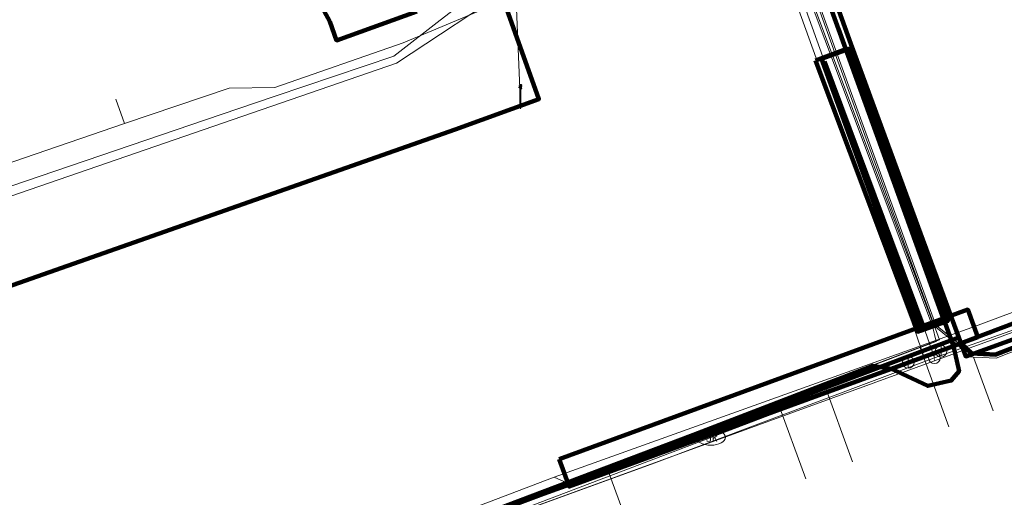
# Model space of a CAD drawing. Extents: x 152558 to 154479, y 462974 to 463683.
# Tile 561 of 638: x 154235 to 154268, y 463367 to 463383. Entities that reach past the tile are written whole.
import ezdxf
from ezdxf.enums import TextEntityAlignment as Align
from ezdxf.lldxf.tags import DXFTag

# ---------------------------------------------------------------- set-up
doc = ezdxf.new("R2010")
doc.units = 0
doc.header["$LTSCALE"] = 0.2
doc.layers.get('0').update_dxf_attribs({"linetype": 'CONTINUOUS'})
for name, color, linetype, lineweight in [('B-RO-KL-DATA_COAXIAAL_17_ZIGGO BV-G', 90, 'KL-DATA-N', 18), ('B-RO-KL-DATA_COAXIAAL_7_ZIGGO BV-G', 90, 'KL-DATA-N', 18), ('B-RO-KL-DATA_DUCT_ZIGGO BV-G', 90, 'CONTINUOUS', 100), ('B-RO-KL-DATA_HULPSTUK_KPN BV-S', 90, 'CONTINUOUS', 25), ('B-RO-KL-DATA_KABELBED_KPN BV-G', 90, 'CONTINUOUS', 100), ('B-RO-KL-DATA_KABELBED_ZIGGO BV-G', 90, 'CONTINUOUS', 100), ('B-RO-KL-DATA_MANTELBUIS_PVC_2_KPN BV-G', 90, 'CONTINUOUS', 100), ('B-RO-KL-DATA_MANTELBUIS_ZIGGO BV-G', 90, 'CONTINUOUS', 100), ('B-RO-KL-DATA_REGGEFIBER OPERATOR BV-G', 90, 'KL-DATA-N', 18), ('B-RO-KL-ET_LS_230 V_GEMEENTE AMERSFOORT-G', 190, 'KL-LS-N', 18), ('B-RO-KL-ET_LS_400 V_STEDIN NETBEHEER BV-G', 190, 'KL-LS-N', 18), ('B-RO-KL-ET_LS_GEMEENTE AMERSFOORT-S', 190, 'CONTINUOUS', 25), ('B-RO-KL-ET_LS_MANTELBUIS_PVC_125_STEDIN NETBEHEER BV-G', 190, 'CONTINUOUS', 100), ('B-RO-KL-ET_MS_10 KV_STEDIN NETBEHEER BV-G', 130, 'KL-MS-N', 18), ('B-RO-KL-ET_MS_MANTELBUIS_PVC_125_STEDIN NETBEHEER BV-G', 130, 'CONTINUOUS', 100), ('B-RO-KL-GAS_LD_HULPSTUK_STEDIN NETBEHEER BV-S', 50, 'CONTINUOUS', 25), ('B-RO-KL-GAS_LD_MANTELBUIS_PVC_STEDIN NETBEHEER BV-G', 50, 'CONTINUOUS', 100), ('B-RO-KL-GAS_LD_PVC_110_0.1 BAR_STEDIN NETBEHEER BV-G', 50, 'KL-GAS-LD-N', 18), ('B-RO-KL-GAS_LD_PVC_63_0.1 BAR_STEDIN NETBEHEER BV-G', 50, 'KL-GAS-LD-N', 18), ('B-RO-KL-WATER_160_VITENS-G', 170, 'KL-WATER-N', 18), ('B-RO-KL-WATER_HULPSTUK_VITENS-S', 170, 'CONTINUOUS', 25), ('B-RO-KL-WATER_VITENS-S', 170, 'CONTINUOUS', 25)]:
    doc.layers.add(name, color=color, linetype=linetype, lineweight=lineweight)
doc.styles.add('NLCS-ISO', font='NLCS-ISO.ttf')
tags = doc.linetypes.add('KL-DATA-N', pattern='A,4,-1,[101,NLCS.SHX,S=0.5,R=0,X=0,Y=0],-1,4,-1,["D",Standard,S=1,R=0,X=-0.25,Y=-0.5],-1.5', length=12.5).pattern_tags.tags
tags[18] = DXFTag(74, 10)
tags = doc.linetypes.add('KL-GAS-LD-N', pattern='A,4,-1,[69,NLCS.SHX,S=0.5,R=0,X=0,Y=0],-1,4,-1,["L",Standard,S=1,R=0,X=0.25,Y=-0.5],-2', length=13).pattern_tags.tags
tags[18] = DXFTag(74, 10)
tags = doc.linetypes.add('KL-LS-N', pattern='A,4,-1,[103,NLCS.SHX,S=0.75,R=0,X=0,Y=0],-1,4,-1,["L",Standard,S=1,R=0,X=0,Y=-0.5],-2', length=13).pattern_tags.tags
tags[18] = DXFTag(74, 10)
tags = doc.linetypes.add('KL-MS-N', pattern='A,4,-1,[103,NLCS.SHX,S=0.75,R=0,X=0,Y=0],-1,4,-1,["M",Standard,S=1,R=0,X=0,Y=-0.5],-2', length=13).pattern_tags.tags
tags[18] = DXFTag(74, 10)
doc.linetypes.add('KL-WATER-N', pattern='A,7,-0.5,[168,NLCS.SHX,S=0.75,R=0,X=0.75,Y=0],-2', length=9.5)

# ---------------------------------------------------------------- blocks, each defined once
blk = doc.blocks.new('SKL-WTB_HULP_T STUK-SO')
at = {"color": 0, "linetype": 'ByBlock', "lineweight": 18}
blk.add_circle((0, 0), 1, dxfattribs=at)
at = {"color": 0, "linetype": 'ByBlock', "lineweight": -2, "style": 'NLCS-ISO'}
blk.add_text('T', height=1, dxfattribs=at).set_placement((0, 0), align=Align.MIDDLE_CENTER)
at = {"color": 0, "linetype": 'ByBlock', "lineweight": 18, "style": 'NLCS-ISO', "flags": 1}
for tag, p in [('TYPE', (1.5, 0)), ('LABEL', (1.5, -1.5)), ('OMSCHRIJVING', (1.5, -3))]:
    blk.add_attdef(tag, p, '', height=1, dxfattribs=at)
blk = doc.blocks.new('SKL-WTB_HULP_AFSLUITER-SO')
at = {"color": 0, "linetype": 'ByBlock', "lineweight": 18}
blk.add_lwpolyline([(0, 0.8), (0, -0.8)], dxfattribs=at)
blk.add_circle((0, 0), 1, dxfattribs=at)
at = {"color": 0, "linetype": 'ByBlock', "lineweight": 18, "style": 'NLCS-ISO', "flags": 1}
for tag, p in [('TYPE', (1.5, 0)), ('LABEL', (1.5, -1.5)), ('OMSCHRIJVING', (1.5, -3))]:
    blk.add_attdef(tag, p, '', height=1, dxfattribs=at)
blk = doc.blocks.new('SKL-WATER_BRANDKRAAN_BRANDPUT-SO')
at = {"color": 0, "linetype": 'ByBlock', "lineweight": 18}
blk.add_ellipse((0, 0), major_axis=(2.5, 0), ratio=0.54, dxfattribs=at)
at = {"color": 0, "linetype": 'ByBlock', "lineweight": 18, "style": 'NLCS-ISO'}
blk.add_text('bk', height=1.5, dxfattribs=at).set_placement((0.16, 0), align=Align.MIDDLE_CENTER)
blk = doc.blocks.new('SKL-WTB_HULP_OVERIG-SO')
at = {"color": 0, "linetype": 'ByBlock', "lineweight": 18}
for points in [[(-0.14, 0.14), (0.14, -0.14)], [(0.14, 0.14), (-0.14, -0.14)]]:
    blk.add_lwpolyline(points, dxfattribs=at)
at = {"color": 0, "linetype": 'ByBlock', "lineweight": 18, "style": 'NLCS-ISO', "flags": 1}
for tag, p in [('TYPE', (1.5, 0)), ('LABEL', (1.5, -1.5)), ('OMSCHRIJVING', (1.5, -3))]:
    blk.add_attdef(tag, p, '', height=1, dxfattribs=at)
blk = doc.blocks.new('SKL-ET_LS_MAST-SO')
for p, q in [((-0.05, 2.07), (0.05, 2.07)), ((-0.05, -2), (0.05, -2))]:
    blk.add_line(p, q)
for points in [[(-0.18, 1.76), (-0.22, 1.76), (-0.22, 1.84), (-0.18, 1.84), (-0.18, 1.79)], [(-0.18, 1.79), (-0.05, 1.79)], [(-0.18, 1.76), (-0.05, 1.76)], [(-0.05, -2), (-0.05, 2.07)], [(0.05, -2), (0.05, 2.07)], [(0.18, 1.92), (0.05, 1.92)], [(0.18, 1.89), (0.05, 1.89)], [(0.18, 1.89), (0.22, 1.89), (0.22, 1.97), (0.18, 1.97), (0.18, 1.92)], [(0.18, 1.63), (0.22, 1.63), (0.22, 1.71), (0.18, 1.71), (0.18, 1.66)], [(-0.18, 1.49), (-0.22, 1.49), (-0.22, 1.57), (-0.18, 1.57), (-0.18, 1.52)], [(-0.18, 1.52), (-0.05, 1.52)], [(-0.18, 1.49), (-0.05, 1.49)], [(0.18, 1.66), (0.05, 1.66)], [(0.18, 1.63), (0.05, 1.63)], [(0.18, 1.39), (0.05, 1.39)], [(0.18, 1.36), (0.05, 1.36)], [(0.18, 1.36), (0.22, 1.36), (0.22, 1.44), (0.18, 1.44), (0.18, 1.39)]]:
    blk.add_lwpolyline(points)

msp = doc.modelspace()

# ---------------------------------------------------------------- linework, layer by layer
at = {"layer": 'B-RO-KL-DATA_COAXIAAL_17_ZIGGO BV-G', "flags": 128}
for points in [[(154218.302, 463353.028), (154217.934, 463353.99), (154223.042, 463355.944), (154227.376, 463357.546), (154230.065, 463358.539), (154238.318, 463361.589), (154238.721, 463361.738), (154239.25, 463361.934), (154245.297, 463364.168), (154250.057, 463365.927), (154250.062, 463365.929), (154251.38, 463366.416), (154253.645, 463367.253), (154254.158, 463367.436), (154264.267, 463371.047), (154265.461, 463371.474), (154266.376, 463371.819), (154266.64, 463371.919), (154271.636, 463373.804), (154273.177, 463374.385), (154274.161, 463374.756), (154277.52, 463376.024), (154278.092, 463376.24), (154281.561, 463377.549), (154283.439, 463378.257), (154292.435, 463381.608), (154297.975, 463383.672), (154297.662, 463384.413), (154294.367, 463392.474), (154291.577, 463400.459), (154291.584, 463400.869), (154291.8, 463401.12), (154297.165, 463403.151), (154297.44, 463403.45), (154297.442, 463403.463), (154297.464, 463403.632), (154297.502, 463403.926), (154276.73, 463461.478), (154273.743, 463469.754), (154273.217, 463471.213), (154274.519, 463471.691), (154280.111, 463473.741), (154282.391, 463474.851), (154282.609, 463474.93), (154284.462, 463475.601), (154294.361, 463479.086), (154295.491, 463479.499), (154302.68, 463482.128), (154324.013, 463490.277), (154326.061, 463491.654), (154327.554, 463494.54), (154327.881, 463495.173), (154327.883, 463495.179), (154328.052, 463495.837), (154328.221, 463496.494), (154329.123, 463500), (154329.239, 463500.451), (154329.309, 463500.722), (154330.561, 463500), (154331.408, 463499.234), (154350.72, 463481.762), (154350.753, 463481.732), (154351.097, 463481.385), (154352.632, 463479.839), (154354.062, 463478.398), (154358.559, 463473.868), (154373.526, 463461.102), (154376.285, 463458.699), (154380.26, 463455.237), (154385.373, 463450.784), (154392.12, 463444.814), (154399.951, 463437.885)], [(154296.526, 463366.709), (154296.413, 463366.987), (154303.706, 463369.962), (154303.819, 463370.008), (154302.988, 463372.046), (154301.83, 463374.475), (154301.095, 463376.095), (154299.896, 463377.588), (154298.852, 463378.595), (154296.99, 463379.826), (154295.019, 463380.355), (154293.129, 463380.579), (154291.552, 463380.437), (154289.623, 463379.966), (154278.332, 463375.603), (154274.413, 463374.089), (154271.896, 463373.116), (154267.811, 463371.537), (154267.007, 463371.58), (154266.64, 463371.919), (154266.376, 463371.819), (154266.08, 463372.669), (154263.899, 463378.69), (154262.567, 463382.365), (154261.538, 463385.184), (154261.535, 463385.194), (154260.496, 463388.041), (154259.954, 463388.409), (154259.532, 463388.478), (154251.581, 463385.971), (154251.05, 463386.012), (154250.57, 463386.45), (154250.371, 463386.877), (154248.1, 463393.469)]]:
    msp.add_lwpolyline(points, dxfattribs=at)
at = {"layer": 'B-RO-KL-DATA_COAXIAAL_7_ZIGGO BV-G', "flags": 128}
for points in [[(154196.336, 463370.322), (154201.243, 463372.089), (154242.824, 463387.066), (154245.096, 463382.895), (154245.125, 463382.816), (154245.329, 463382.252), (154248.069, 463383.243), (154251.237, 463384.39), (154251.033, 463384.955), (154250.371, 463386.877), (154248.1, 463393.469), (154247.996, 463393.771), (154247.135, 463396.097), (154246.681, 463397.323), (154244.431, 463396.497)], [(154196.336, 463370.322), (154201.243, 463372.089), (154242.824, 463387.066), (154245.096, 463382.895), (154245.125, 463382.816), (154245.329, 463382.252), (154248.069, 463383.243), (154251.237, 463384.39), (154251.033, 463384.955), (154250.371, 463386.877), (154248.1, 463393.469), (154247.996, 463393.771), (154247.135, 463396.097), (154246.681, 463397.323), (154244.431, 463396.497)], [(154196.336, 463370.322), (154201.243, 463372.089), (154242.824, 463387.066), (154245.096, 463382.895), (154245.125, 463382.816), (154245.329, 463382.252), (154248.069, 463383.243), (154251.237, 463384.39), (154251.033, 463384.955), (154250.371, 463386.877), (154248.1, 463393.469), (154247.996, 463393.771), (154247.135, 463396.097), (154246.681, 463397.323), (154244.431, 463396.497)], [(154196.336, 463370.322), (154201.243, 463372.089), (154242.824, 463387.066), (154245.096, 463382.895), (154245.125, 463382.816), (154245.329, 463382.252), (154248.069, 463383.243), (154251.237, 463384.39), (154251.033, 463384.955), (154250.371, 463386.877), (154248.1, 463393.469), (154247.996, 463393.771), (154247.135, 463396.097), (154246.681, 463397.323), (154244.431, 463396.497)], [(154196.336, 463370.322), (154201.243, 463372.089), (154242.824, 463387.066), (154245.096, 463382.895), (154245.125, 463382.816), (154245.329, 463382.252), (154248.069, 463383.243), (154251.237, 463384.39), (154251.033, 463384.955), (154250.371, 463386.877), (154248.1, 463393.469), (154247.996, 463393.771), (154247.135, 463396.097), (154246.681, 463397.323), (154244.431, 463396.497)], [(154196.336, 463370.322), (154201.243, 463372.089), (154242.824, 463387.066), (154245.096, 463382.895), (154245.125, 463382.816), (154245.329, 463382.252), (154248.069, 463383.243), (154251.237, 463384.39), (154251.033, 463384.955), (154250.371, 463386.877), (154248.1, 463393.469), (154247.996, 463393.771), (154247.135, 463396.097), (154246.681, 463397.323), (154244.431, 463396.497)], [(154196.336, 463370.322), (154201.243, 463372.089), (154242.824, 463387.066), (154245.096, 463382.895), (154245.125, 463382.816), (154245.329, 463382.252), (154248.069, 463383.243), (154251.237, 463384.39), (154251.033, 463384.955), (154250.371, 463386.877), (154248.1, 463393.469), (154247.996, 463393.771), (154247.135, 463396.097), (154246.681, 463397.323), (154244.431, 463396.497)], [(154196.336, 463370.322), (154201.243, 463372.089), (154242.824, 463387.066), (154245.096, 463382.895), (154245.125, 463382.816), (154245.329, 463382.252), (154248.069, 463383.243), (154251.237, 463384.39), (154251.033, 463384.955), (154250.371, 463386.877), (154248.1, 463393.469), (154247.996, 463393.771), (154247.135, 463396.097), (154246.681, 463397.323), (154244.431, 463396.497)], [(154244.431, 463396.497), (154246.681, 463397.323), (154247.135, 463396.097), (154247.996, 463393.771), (154248.1, 463393.469), (154250.371, 463386.877), (154251.033, 463384.955), (154251.237, 463384.39), (154248.069, 463383.243), (154245.329, 463382.252), (154245.125, 463382.816), (154245.096, 463382.895), (154242.824, 463387.066), (154201.243, 463372.089), (154201.01, 463370.257)], [(154244.431, 463396.497), (154246.681, 463397.323), (154247.135, 463396.097), (154247.996, 463393.771), (154248.1, 463393.469), (154250.371, 463386.877), (154251.033, 463384.955), (154251.237, 463384.39), (154248.069, 463383.243), (154245.329, 463382.252), (154245.125, 463382.816), (154245.096, 463382.895), (154242.824, 463387.066), (154201.243, 463372.089), (154201.01, 463370.257)], [(154244.431, 463396.497), (154246.681, 463397.323), (154247.135, 463396.097), (154247.996, 463393.771), (154248.1, 463393.469), (154250.371, 463386.877), (154251.033, 463384.955), (154251.237, 463384.39), (154248.069, 463383.243), (154245.329, 463382.252), (154245.125, 463382.816), (154245.096, 463382.895), (154242.824, 463387.066), (154201.243, 463372.089), (154201.01, 463370.257)], [(154244.431, 463396.497), (154246.681, 463397.323), (154247.135, 463396.097), (154247.996, 463393.771), (154248.1, 463393.469), (154250.371, 463386.877), (154251.033, 463384.955), (154251.237, 463384.39), (154248.069, 463383.243), (154245.329, 463382.252), (154245.125, 463382.816), (154245.096, 463382.895), (154242.824, 463387.066), (154201.243, 463372.089), (154201.01, 463370.257)], [(154218.302, 463353.028), (154217.934, 463353.99), (154223.042, 463355.944), (154227.376, 463357.546), (154230.065, 463358.539), (154238.318, 463361.589), (154238.721, 463361.738), (154239.25, 463361.934), (154245.297, 463364.168), (154250.057, 463365.927), (154250.062, 463365.929), (154251.38, 463366.416), (154253.645, 463367.253), (154254.158, 463367.436), (154264.267, 463371.047), (154265.461, 463371.474), (154266.376, 463371.819), (154266.64, 463371.919), (154267.007, 463371.58), (154267.811, 463371.537), (154271.896, 463373.116), (154274.413, 463374.089), (154278.332, 463375.603), (154278.092, 463376.24), (154281.561, 463377.549)], [(154277.52, 463376.024), (154278.092, 463376.24), (154278.332, 463375.603), (154274.413, 463374.089), (154271.896, 463373.116), (154267.811, 463371.537), (154267.007, 463371.58), (154266.64, 463371.919), (154266.376, 463371.819), (154265.461, 463371.474), (154264.267, 463371.047), (154254.158, 463367.436), (154253.645, 463367.253), (154251.38, 463366.416), (154250.062, 463365.929), (154250.057, 463365.927), (154245.297, 463364.168), (154239.25, 463361.934), (154238.721, 463361.738), (154238.318, 463361.589), (154230.065, 463358.539), (154227.376, 463357.546), (154223.042, 463355.944), (154217.934, 463353.99), (154218.302, 463353.028)], [(154273.177, 463374.385), (154274.161, 463374.756), (154274.413, 463374.089), (154271.896, 463373.116), (154267.811, 463371.537), (154267.007, 463371.58), (154266.64, 463371.919), (154266.376, 463371.819), (154265.461, 463371.474), (154264.267, 463371.047), (154254.158, 463367.436), (154253.645, 463367.253), (154251.38, 463366.416), (154250.062, 463365.929), (154250.057, 463365.927), (154245.297, 463364.168), (154239.25, 463361.934), (154238.721, 463361.738), (154238.318, 463361.589), (154230.065, 463358.539), (154227.376, 463357.546), (154223.042, 463355.944), (154217.934, 463353.99), (154218.302, 463353.028)]]:
    msp.add_lwpolyline(points, dxfattribs=at)
at = {"layer": 'B-RO-KL-DATA_DUCT_ZIGGO BV-G', "flags": 128}
for points in [[(154251.38, 463366.416), (154264.267, 463371.047), (154266.376, 463371.819), (154260.496, 463388.041), (154259.595, 463390.511), (154259.954, 463390.641), (154256.717, 463399.57), (154256.34, 463399.433), (154255.387, 463402.047), (154254.743, 463403.812)], [(154251.38, 463366.416), (154264.267, 463371.047), (154266.376, 463371.819), (154260.496, 463388.041), (154259.595, 463390.511), (154259.954, 463390.641), (154256.717, 463399.57), (154256.34, 463399.433), (154255.387, 463402.047), (154254.743, 463403.812)], [(154251.38, 463366.416), (154264.267, 463371.047), (154266.376, 463371.819), (154260.496, 463388.041), (154259.595, 463390.511), (154259.954, 463390.641), (154256.717, 463399.57), (154256.34, 463399.433), (154255.387, 463402.047), (154254.743, 463403.812)], [(154254.743, 463403.812), (154255.387, 463402.047), (154256.34, 463399.433), (154256.717, 463399.57), (154259.954, 463390.641), (154259.595, 463390.511), (154260.496, 463388.041), (154266.376, 463371.819), (154264.267, 463371.047), (154251.38, 463366.416)], [(154251.38, 463366.416), (154264.267, 463371.047), (154266.376, 463371.819), (154260.496, 463388.041), (154259.595, 463390.511), (154259.954, 463390.641), (154256.717, 463399.57), (154256.34, 463399.433), (154255.387, 463402.047), (154254.743, 463403.812)], [(154254.743, 463403.812), (154255.387, 463402.047), (154256.34, 463399.433), (154256.717, 463399.57), (154259.954, 463390.641), (154259.595, 463390.511), (154260.496, 463388.041), (154266.376, 463371.819), (154264.267, 463371.047), (154251.38, 463366.416)]]:
    msp.add_lwpolyline(points, dxfattribs=at)
at = {"layer": 'B-RO-KL-DATA_KABELBED_KPN BV-G', "flags": 128}
for points in [[(154260.566, 463388.568), (154262.874, 463382.141), (154264.36, 463378.093), (154265.876, 463373.968), (154266.556, 463372.115)], [(154250.553, 463384.974), (154250.562, 463384.948), (154252.235, 463380.251), (154249.378, 463379.215), (154229.74, 463372.309)], [(154262.874, 463382.141), (154266.322, 463372.755)], [(154266.556, 463372.115), (154266.796, 463371.465), (154288.412, 463379.287), (154289.339, 463379.6), (154290.289, 463379.83), (154291.256, 463379.976), (154292.233, 463380.036), (154293.21, 463380.01), (154294.182, 463379.898), (154295.14, 463379.701), (154296.077, 463379.42), (154296.985, 463379.058), (154297.858, 463378.617), (154298.689, 463378.101), (154299.472, 463377.514), (154300.199, 463376.861), (154300.867, 463376.146), (154301.468, 463375.375), (154302, 463374.554)], [(154199.934, 463346.742), (154206.724, 463349.383), (154207.709, 463349.766), (154223.109, 463355.755), (154264.229, 463371.238), (154265.586, 463371.749), (154266.556, 463372.115)]]:
    msp.add_lwpolyline(points, dxfattribs=at)
at = {"layer": 'B-RO-KL-DATA_KABELBED_ZIGGO BV-G', "flags": 128}
for points in [[(154260.496, 463388.041), (154266.376, 463371.819)], [(154245.096, 463382.895), (154242.824, 463387.066), (154201.243, 463372.089)], [(154248.069, 463383.243), (154245.329, 463382.252), (154245.096, 463382.895)], [(154266.64, 463371.919), (154271.636, 463373.804)], [(154266.64, 463371.919), (154267.007, 463371.58), (154267.811, 463371.537), (154271.896, 463373.116)], [(154266.376, 463371.819), (154266.568, 463370.958), (154266.302, 463370.64), (154265.502, 463370.459), (154264.267, 463371.047)], [(154264.267, 463371.047), (154266.376, 463371.819)], [(154266.376, 463371.819), (154266.64, 463371.919)], [(154264.267, 463371.047), (154263.627, 463371.15), (154250.062, 463365.929)], [(154251.38, 463366.416), (154264.267, 463371.047)]]:
    msp.add_lwpolyline(points, dxfattribs=at)
at = {"layer": 'B-RO-KL-DATA_MANTELBUIS_PVC_2_KPN BV-G', "flags": 128}
msp.add_lwpolyline([(154262.874, 463382.141), (154266.322, 463372.755)], dxfattribs=at)
msp.add_lwpolyline([(154262.874, 463382.141), (154266.322, 463372.755)], dxfattribs=at)
at = {"layer": 'B-RO-KL-DATA_MANTELBUIS_ZIGGO BV-G', "flags": 128}
for points in [[(154262.451, 463382.649), (154266.041, 463372.743)], [(154262.555, 463382.36), (154266.069, 463372.665)]]:
    msp.add_lwpolyline(points, dxfattribs=at)
at = {"layer": 'B-RO-KL-DATA_REGGEFIBER OPERATOR BV-G', "flags": 128}
for points in [[(154246.177, 463397.347), (154250.68, 463384.659), (154251.109, 463383.644), (154247.606, 463382.165), (154243.219, 463380.65), (154241.668, 463380.62), (154238.099, 463379.422)], [(154182.149, 463382.677), (154190.544, 463362.896), (154196.022, 463364.336), (154196.932, 463364.679), (154206.083, 463368.134), (154214.31, 463371.144), (154216.538, 463371.944), (154224.474, 463374.741), (154238.099, 463379.422), (154241.668, 463380.62), (154243.219, 463380.65), (154247.606, 463382.165), (154251.109, 463383.644)], [(154182.149, 463382.677), (154183.427, 463382.061), (154184.305, 463379.892), (154197.558, 463347.394), (154198.181, 463346.552), (154199.7, 463346.547), (154201.303, 463347.06), (154203.01, 463347.884), (154227.434, 463357.162), (154230.088, 463358.166), (154235.256, 463360.11), (154242.693, 463362.668), (154244.331, 463363.396), (154251.902, 463366.221), (154252.027, 463366.32), (154272.44, 463373.765), (154287.394, 463379.091), (154291.524, 463380.043), (154294.472, 463379.87), (154297.534, 463378.889), (154300.288, 463376.671), (154302.207, 463373.228)], [(154237.799, 463380.248), (154238.099, 463379.422)], [(154224.474, 463374.741), (154238.099, 463379.422)]]:
    msp.add_lwpolyline(points, dxfattribs=at)
at = {"layer": 'B-RO-KL-ET_LS_230 V_GEMEENTE AMERSFOORT-G', "flags": 128}
for points in [[(154196.937, 463361.246), (154196.176, 463362.712), (154196.516, 463363.762), (154216.391, 463370.793), (154247.375, 463381.471), (154251.418, 463384.153)], [(154251.438, 463384.163), (154251.598, 463380.335)]]:
    msp.add_lwpolyline(points, dxfattribs=at)
at = {"layer": 'B-RO-KL-ET_LS_400 V_STEDIN NETBEHEER BV-G', "flags": 128}
for points in [[(154192.203, 463356.744), (154191.776, 463357.357), (154190.31, 463359.135), (154188.748, 463362.008), (154189.617, 463362.497), (154193.069, 463363.866), (154196.091, 463364.132), (154205.607, 463367.466), (154206.169, 463367.663), (154216.26, 463371.199), (154233.668, 463377.101), (154241.39, 463379.719), (154243.239, 463380.346), (154247.28, 463381.716), (154248.863, 463382.941), (154251.057, 463384.638), (154251.17, 463384.926), (154245.895, 463399.719), (154245.661, 463399.683), (154243.555, 463398.917)], [(154321.046, 463303.247), (154329.224, 463306.694), (154329.293, 463307.219), (154326.54, 463314.134), (154326.249, 463314.864), (154324.125, 463320.199), (154324.057, 463320.37), (154323.181, 463322.571), (154322.809, 463323.506), (154322.591, 463324.053), (154322.57, 463324.106), (154322.541, 463324.18), (154322.222, 463324.957), (154322.18, 463325.052), (154322.177, 463325.059), (154322.169, 463325.077), (154321.906, 463325.679), (154321.865, 463325.772), (154320.61, 463328.653), (154320.531, 463328.834), (154320.3, 463329.364), (154320.272, 463329.427), (154319.787, 463330.54), (154319.142, 463332.02), (154318.362, 463333.808), (154318.281, 463333.994), (154316.83, 463337.32), (154316.586, 463337.964), (154316.456, 463338.307), (154314.867, 463342.5), (154314.818, 463342.63), (154313.697, 463345.589), (154313.19, 463346.809), (154313.187, 463346.815), (154312.987, 463347.297), (154312.91, 463347.482), (154312.889, 463347.532), (154311.79, 463350.178), (154311.783, 463350.194), (154311.644, 463350.528), (154311.515, 463350.838), (154311.513, 463350.843), (154311.307, 463351.339), (154311.238, 463351.505), (154311.225, 463351.536), (154310.189, 463354.028), (154310.131, 463354.166), (154309.159, 463356.505), (154307.805, 463359.761), (154307.792, 463359.793), (154306.078, 463363.916), (154305.992, 463364.122), (154304.297, 463368.2), (154303.851, 463369.273), (154302.853, 463371.673), (154302.85, 463371.68), (154302.73, 463371.969), (154302.541, 463372.423), (154302.524, 463372.464), (154302.377, 463372.819), (154302.251, 463373.121), (154302.244, 463373.138), (154301.71, 463374.423), (154300.983, 463376.026), (154299.799, 463377.499), (154298.769, 463378.492), (154296.935, 463379.705), (154294.994, 463380.226), (154293.127, 463380.447), (154291.574, 463380.307), (154289.663, 463379.84), (154287.695, 463379.08), (154284.103, 463377.692), (154281.724, 463376.772), (154281.213, 463376.575), (154279.858, 463376.051), (154278.764, 463375.629), (154278.269, 463375.438), (154276.685, 463374.826), (154276.489, 463374.75), (154275.099, 463374.213), (154274.369, 463373.931), (154273.7, 463373.672), (154272.001, 463373.016), (154270.434, 463372.411), (154269.985, 463372.237), (154269.085, 463371.889), (154268.71, 463371.744), (154268.271, 463371.575), (154267.832, 463371.405), (154267.362, 463371.43), (154267.061, 463371.445), (154266.952, 463371.451), (154266.653, 463371.728), (154266.451, 463371.915), (154265.709, 463372.519), (154259.928, 463387.949), (154259.162, 463388.518), (154251.578, 463386.272), (154251.14, 463386.354), (154250.755, 463386.911), (154247.747, 463395.215)], [(154260.133, 463387.234), (154265.662, 463372.501), (154265.785, 463371.976), (154265.241, 463371.77), (154261.967, 463370.53), (154260.377, 463369.928), (154234.527, 463360.139), (154227.305, 463357.404), (154199.752, 463347.303), (154195.919, 463345.961), (154195.496, 463346.12), (154195.175, 463346.71), (154190.74, 463355.562), (154189.434, 463359.387), (154180.155, 463356.157), (154179.965, 463356.035), (154179.514, 463355.556), (154179.397, 463355.459), (154176.833, 463354.971)], [(154272.687, 463374.57), (154267.006, 463372.452), (154252.754, 463367.35), (154250.519, 463366.496), (154246.028, 463364.781), (154243.272, 463363.728), (154241.331, 463362.987), (154236.301, 463361.066), (154234.817, 463360.499), (154233.01, 463359.914), (154230.444, 463358.973), (154227.634, 463357.943), (154225.39, 463357.121), (154222.938, 463356.226), (154206.277, 463350.277), (154205.188, 463349.746)], [(154266.224, 463369.066), (154265.241, 463371.77)], [(154267.728, 463369.613), (154267.061, 463371.445)], [(154262.935, 463367.87), (154261.967, 463370.53)], [(154261.337, 463367.289), (154260.377, 463369.928)], [(154255.367, 463362.559), (154256.306, 463362.904), (154254.609, 463367.53), (154253.395, 463367.065), (154252.754, 463367.35)]]:
    msp.add_lwpolyline(points, dxfattribs=at)
at = {"layer": 'B-RO-KL-ET_LS_MANTELBUIS_PVC_125_STEDIN NETBEHEER BV-G', "flags": 128}
for points in [[(154261.67, 463381.569), (154265.147, 463372.309), (154266.177, 463372.695), (154262.7, 463381.955), (154261.67, 463381.569)], [(154261.878, 463381.627), (154265.254, 463372.345), (154266.194, 463372.687), (154262.818, 463381.969), (154261.878, 463381.627)], [(154252.927, 463367.962), (154253.271, 463367.023), (154267.207, 463372.125), (154266.863, 463373.065), (154252.927, 463367.962)]]:
    msp.add_lwpolyline(points, dxfattribs=at)
at = {"layer": 'B-RO-KL-ET_MS_10 KV_STEDIN NETBEHEER BV-G', "flags": 128}
for points in [[(154256.165, 463465.209), (154236.425, 463457.987), (154235.399, 463457.275), (154235.436, 463456.258), (154238.99, 463446.827), (154262.347, 463381.797), (154265.897, 463372.031), (154227.502, 463357.508), (154196.018, 463345.966), (154195.507, 463346.046), (154195.041, 463346.643), (154190.606, 463355.495), (154189.632, 463358.421), (154189.337, 463358.54), (154179.966, 463355.343), (154177.916, 463355.284), (154174.747, 463354.711), (154173.352, 463353.666), (154166.961, 463352.833), (154159.029, 463353.001), (154157.163, 463353.495)], [(154247.307, 463396.247), (154250.738, 463386.913), (154251.126, 463386.339), (154251.576, 463386.257), (154259.168, 463388.554), (154260.264, 463387.743), (154262.394, 463381.814), (154265.771, 463372.533), (154266.499, 463371.953), (154266.977, 463371.51), (154267.822, 463371.466), (154289.645, 463379.898), (154291.564, 463380.366), (154293.128, 463380.508), (154295.005, 463380.285), (154296.96, 463379.761), (154298.807, 463378.539), (154299.843, 463377.54), (154301.034, 463376.057), (154301.765, 463374.447), (154313.753, 463345.612), (154316.885, 463337.342), (154322.388, 463324.727), (154329.376, 463307.174), (154329.579, 463306.496), (154329.578, 463305.897), (154329.109, 463305.473), (154328.373, 463304.922), (154318.115, 463300.744), (154311.149, 463297.834), (154310.797, 463296.841), (154313.688, 463289.722), (154316.206, 463283.987), (154320.302, 463273.155), (154320.805, 463272.366), (154322.08, 463272.185), (154323.45, 463272.74)]]:
    msp.add_lwpolyline(points, dxfattribs=at)
at = {"layer": 'B-RO-KL-ET_MS_MANTELBUIS_PVC_125_STEDIN NETBEHEER BV-G', "flags": 128}
for points in [[(154261.67, 463381.569), (154265.147, 463372.309), (154266.177, 463372.695), (154262.7, 463381.955), (154261.67, 463381.569)], [(154261.878, 463381.627), (154265.254, 463372.345), (154266.194, 463372.687), (154262.818, 463381.969), (154261.878, 463381.627)], [(154252.927, 463367.962), (154253.271, 463367.023), (154267.207, 463372.125), (154266.863, 463373.065), (154252.927, 463367.962)]]:
    msp.add_lwpolyline(points, dxfattribs=at)
at = {"layer": 'B-RO-KL-GAS_LD_MANTELBUIS_PVC_STEDIN NETBEHEER BV-G', "flags": 128}
msp.add_lwpolyline([(154261.983, 463381.53), (154265.394, 463372.38)], dxfattribs=at)
at = {"layer": 'B-RO-KL-GAS_LD_PVC_110_0.1 BAR_STEDIN NETBEHEER BV-G', "flags": 128}
for points in [[(154265.729, 463371.42), (154275.659, 463374.932)], [(154255.825, 463367.697), (154256.078, 463367.792), (154265.729, 463371.42)]]:
    msp.add_lwpolyline(points, dxfattribs=at)
at = {"layer": 'B-RO-KL-GAS_LD_PVC_63_0.1 BAR_STEDIN NETBEHEER BV-G', "flags": 128}
for points in [[(154259.667, 463387.975), (154261.981, 463381.534), (154265.4, 463372.364), (154265.729, 463371.42)], [(154207.987, 463349.922), (154226.295, 463356.726), (154228.164, 463357.421), (154229.384, 463357.874), (154231.626, 463358.717), (154234.82, 463359.922), (154236.993, 463360.742), (154241.321, 463362.375), (154243.507, 463363.2), (154245.67, 463364.016), (154247.784, 463364.784), (154251.441, 463366.109), (154252.817, 463366.607), (154255.825, 463367.697)]]:
    msp.add_lwpolyline(points, dxfattribs=at)
at = {"layer": 'B-RO-KL-WATER_160_VITENS-G', "flags": 128}
for points in [[(154255.125, 463399.887), (154255.175, 463399.748), (154255.928, 463397.659), (154256.402, 463396.343), (154257.845, 463392.339), (154258.982, 463389.187), (154259.117, 463388.812), (154259.502, 463387.743), (154263.643, 463376.255), (154264.831, 463373.001), (154265.042, 463372.424), (154265.38, 463371.427)], [(154290.831, 463380.679), (154283.436, 463377.994), (154270.225, 463373.196), (154268.038, 463372.402), (154267.637, 463372.256), (154265.957, 463371.646)], [(154265.38, 463371.427), (154265.025, 463371.335), (154264.838, 463371.264)], [(154265.957, 463371.646), (154265.38, 463371.427)], [(154264.838, 463371.264), (154258.098, 463368.705)], [(154258.098, 463368.705), (154250.416, 463365.776), (154246.051, 463364.112), (154243.479, 463363.131), (154241.02, 463362.194), (154239.12, 463361.469), (154236.196, 463360.354), (154234.797, 463359.821), (154231.567, 463358.636), (154227.26, 463357.057), (154225.631, 463356.46), (154203.535, 463348.359), (154201.439, 463347.395), (154195.302, 463344.572), (154194.984, 463344.426), (154194.94, 463344.406), (154194.668, 463344.281), (154194.582, 463344.241), (154186.242, 463340.406)]]:
    msp.add_lwpolyline(points, dxfattribs=at)

# ---------------------------------------------------------------- block references
at = {"layer": 'B-RO-KL-DATA_HULPSTUK_KPN BV-S', "xscale": 0.2, "yscale": 0.2, "zscale": 0.2}
msp.add_blockref('SKL-WTB_HULP_OVERIG-SO', (154266.556, 463372.115), dxfattribs=at)
msp.add_blockref('SKL-WTB_HULP_OVERIG-SO', (154266.556, 463372.115), dxfattribs=at)
msp.add_blockref('SKL-WTB_HULP_OVERIG-SO', (154266.556, 463372.115), dxfattribs=at)
at = {"layer": 'B-RO-KL-ET_LS_GEMEENTE AMERSFOORT-S', "xscale": 0.2, "yscale": 0.2, "zscale": 0.2}
msp.add_blockref('SKL-ET_LS_MAST-SO', (154251.605, 463380.337), dxfattribs=at)
at = {"layer": 'B-RO-KL-GAS_LD_HULPSTUK_STEDIN NETBEHEER BV-S', "xscale": 0.2, "yscale": 0.2, "zscale": 0.2}
msp.add_blockref('SKL-WTB_HULP_T STUK-SO', (154265.729, 463371.42), dxfattribs=at)
at = {"layer": 'B-RO-KL-WATER_HULPSTUK_VITENS-S', "xscale": 0.2, "yscale": 0.2, "zscale": 0.2}
for name, p in [('SKL-WTB_HULP_OVERIG-SO', (154267.637, 463372.256)), ('SKL-WTB_HULP_OVERIG-SO', (154267.637, 463372.256)), ('SKL-WTB_HULP_OVERIG-SO', (154267.637, 463372.256)), ('SKL-WTB_HULP_OVERIG-SO', (154267.637, 463372.256)), ('SKL-WTB_HULP_AFSLUITER-SO', (154265.957, 463371.646)), ('SKL-WTB_HULP_AFSLUITER-SO', (154264.838, 463371.264))]:
    msp.add_blockref(name, p, dxfattribs=at)
at = {"layer": 'B-RO-KL-WATER_VITENS-S', "xscale": 0.2, "yscale": 0.2, "zscale": 0.2}
msp.add_blockref('SKL-WATER_BRANDKRAAN_BRANDPUT-SO', (154258.098, 463368.705), dxfattribs=at)

doc.saveas('drawing.dxf')
